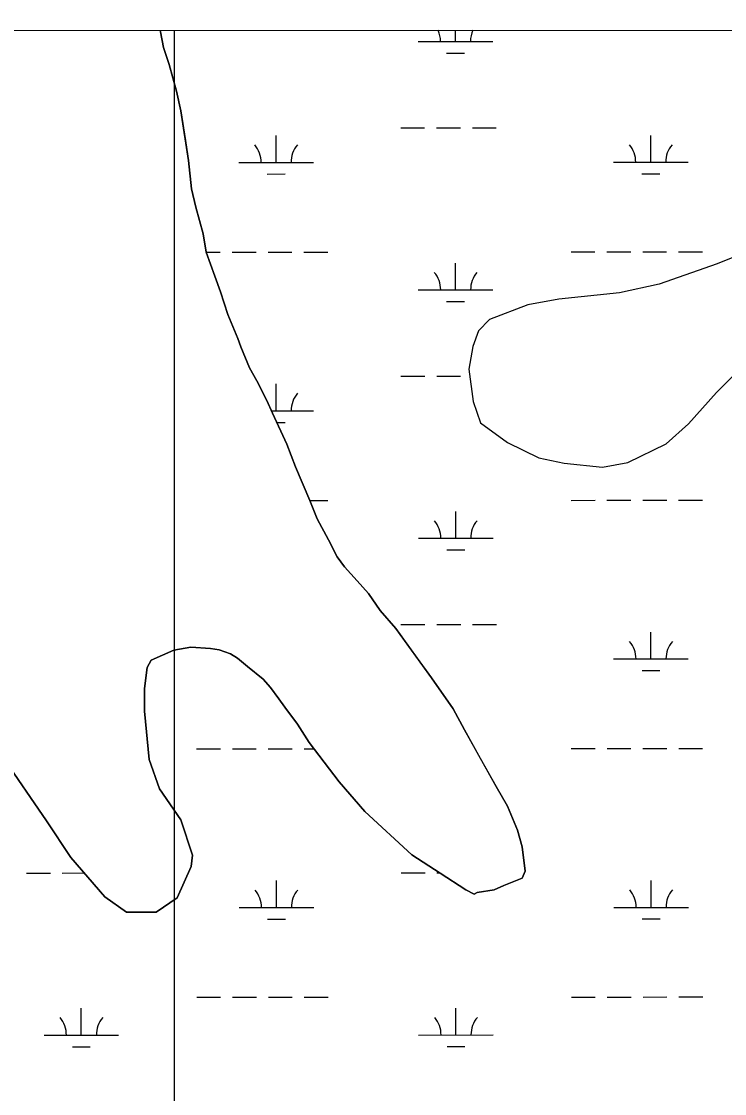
# Model space of a CAD drawing. Extents: x 3279314 to 3317160, y 734079 to 759431.
# Drawn here: x 3291118 to 3292060, y 756221 to 757657 of the extents above; entities that cross this region are included whole.
import ezdxf

# ---------------------------------------------------------------- set-up
doc = ezdxf.new("R2010")
doc.units = 0
for name, color, linetype in [('V-GRID-FRAM', 7, 'Continuous'), ('V-GRID-MAJR', 7, 'Continuous'), ('V-TOPO-SHOR', 7, 'Continuous'), ('V-WETL-SWMP', 7, 'Continuous')]:
    doc.layers.add(name, color=color, linetype=linetype)

msp = doc.modelspace()

# ---------------------------------------------------------------- linework, layer by layer
at = {"layer": 'V-GRID-FRAM'}
msp.add_lwpolyline([(3283455.7, 757641.4), (3314923.7, 757657.4), (3314940.9, 739471.9), (3283457, 739455.9), (3283455.7, 757641.4)], dxfattribs=at)
at = {"layer": 'V-GRID-MAJR'}
msp.add_spline([(3291328, 739459.9), (3291326.2, 745519.1), (3291324.4, 751580.9), (3291322.7, 757642.8), (3291322.7, 757645.4)], degree=3, dxfattribs=at)
at = {"layer": 'V-TOPO-SHOR'}
for points in [[(3291303.6, 757645.4), (3291304.2, 757643.4), (3291308.2, 757622.6), (3291315.9, 757599.9), (3291325.7, 757564), (3291331.6, 757537.5), (3291337.6, 757497.7), (3291341.6, 757471.2), (3291345.7, 757433.3), (3291351.6, 757408.7), (3291361.3, 757372.8), (3291365.3, 757348.2), (3291376.9, 757316), (3291384.7, 757295.3), (3291394.4, 757265), (3291407.9, 757232.9), (3291411.8, 757221.5), (3291423.4, 757193.2), (3291433, 757176.2), (3291446.4, 757149.8), (3291454.2, 757132.8), (3291473.4, 757091.2), (3291485, 757061), (3291504.3, 757015.7), (3291514, 756991.1), (3291529.4, 756962.8), (3291540.9, 756940.1), (3291550.5, 756926.9), (3291567.7, 756908.1), (3291583, 756891.2), (3291598.4, 756868.5), (3291619.4, 756844.1), (3291648.2, 756804.5)], [(3292112, 757357.8), (3292049.7, 757332.7), (3291972.2, 757305.5), (3291919.2, 757293.7), (3291837.7, 757285.5), (3291796.1, 757277.6), (3291745.1, 757258.3), (3291730, 757243), (3291722.6, 757222.1), (3291717.2, 757191.7), (3291723.2, 757148.2), (3291732.9, 757119.8), (3291769.1, 757093.5), (3291811, 757073), (3291845.1, 757065.7), (3291896.4, 757060.4), (3291930.4, 757066.4), (3291981.4, 757091.4), (3292011.5, 757118.2), (3292049.1, 757160.2), (3292075.4, 757186.9)], [(3291648.2, 756804.5), (3291667.3, 756778.1), (3291696.1, 756736.6), (3291711.4, 756708.3), (3291732.6, 756670.6), (3291753.7, 756632.8), (3291769.1, 756606.4), (3291782.6, 756574.3), (3291788.5, 756551.6), (3291792.5, 756519.4), (3291788.8, 756509.9), (3291764.2, 756500.2), (3291751, 756494.4), (3291728.3, 756490.5), (3291724.5, 756488.5), (3291713.1, 756494.1), (3291678.8, 756516.6), (3291640.7, 756541), (3291577.7, 756599.2), (3291543.3, 756638.8), (3291503.1, 756691.5), (3291487.7, 756716.1), (3291470.5, 756738.7), (3291462.8, 756750), (3291451.3, 756765), (3291441.8, 756776.3), (3291420.8, 756793.2), (3291407.4, 756804.5), (3291397.9, 756810.1), (3291382.7, 756815.7), (3291371.3, 756817.5), (3291344.8, 756819.2), (3291322, 756815.2), (3291291.8, 756801.7), (3291286.2, 756792.2), (3291282.6, 756763.7), (3291282.9, 756733.4), (3291289.1, 756669), (3291302.6, 756629.3), (3291331.4, 756587.8), (3291346.9, 756540.6), (3291345.2, 756525.4), (3291326.5, 756483.6), (3291298.2, 756464.4), (3291258.4, 756464.1), (3291229.8, 756484.7), (3291183.9, 756537.4), (3291151.3, 756586.4), (3291091.9, 756673.2)]]:
    msp.add_lwpolyline(points, dxfattribs=at)
at = {"layer": 'V-WETL-SWMP'}
for p, q in [((3291303.6, 757645.4), (3293577, 757646.5)), ((3291303.6, 757645.4), (3293577, 757646.5)), ((3291304.2, 757643.4), (3291303.6, 757645.4)), ((3291304.2, 757643.4), (3291303.6, 757645.4)), ((3291699.4, 757630.5), (3291699.3, 757645.6)), ((3291308.2, 757622.6), (3291304.2, 757643.4)), ((3291308.2, 757622.6), (3291304.2, 757643.4)), ((3291649.4, 757630.4), (3291749.4, 757630.5)), ((3291315.9, 757599.9), (3291308.2, 757622.6)), ((3291315.9, 757599.9), (3291308.2, 757622.6)), ((3291687.4, 757615), (3291711.4, 757615)), ((3291325.7, 757564), (3291315.9, 757599.9)), ((3291325.7, 757564), (3291315.9, 757599.9)), ((3291331.6, 757537.5), (3291325.7, 757564)), ((3291331.6, 757537.5), (3291325.7, 757564)), ((3291341.6, 757471.2), (3291331.6, 757537.5)), ((3291341.6, 757471.2), (3291331.6, 757537.5)), ((3291459, 757468.5), (3291458.9, 757504.5)), ((3291626, 757515), (3291658, 757515)), ((3291674, 757515), (3291706, 757515)), ((3291722, 757515), (3291754, 757515.1)), ((3291960.9, 757468.7), (3291960.9, 757504.7)), ((3291345.7, 757433.3), (3291341.6, 757471.2)), ((3291345.7, 757433.3), (3291341.6, 757471.2)), ((3291409, 757468.5), (3291509, 757468.5)), ((3291910.9, 757468.7), (3292010.9, 757468.8)), ((3291447, 757453), (3291471, 757453.1)), ((3291948.9, 757453.3), (3291972.9, 757453.3)), ((3291351.6, 757408.7), (3291345.7, 757433.3)), ((3291351.6, 757408.7), (3291345.7, 757433.3)), ((3291361.3, 757372.8), (3291351.6, 757408.7)), ((3291361.3, 757372.8), (3291351.6, 757408.7)), ((3291365.3, 757348.2), (3291361.3, 757372.8)), ((3291365.3, 757348.2), (3291361.3, 757372.8)), ((3292112, 757357.8), (3292049.7, 757332.7)), ((3292112, 757357.8), (3292049.7, 757332.7)), ((3291365.3, 757348.4), (3291384.2, 757348.4)), ((3291376.9, 757316), (3291365.3, 757348.2)), ((3291376.9, 757316), (3291365.3, 757348.2)), ((3291400.2, 757348.4), (3291432.2, 757348.4)), ((3291448.2, 757348.4), (3291480.2, 757348.4)), ((3291496.2, 757348.4), (3291528.2, 757348.4)), ((3291854.1, 757348.6), (3291886.1, 757348.6)), ((3291902.1, 757348.6), (3291934.1, 757348.7)), ((3291950.1, 757348.7), (3291982.1, 757348.7)), ((3291998.1, 757348.7), (3292030.1, 757348.7)), ((3291699.5, 757297.8), (3291699.5, 757333.8)), ((3292049.7, 757332.7), (3291972.2, 757305.5)), ((3292049.7, 757332.7), (3291972.2, 757305.5)), ((3291384.7, 757295.3), (3291376.9, 757316)), ((3291384.7, 757295.3), (3291376.9, 757316)), ((3291972.2, 757305.5), (3291919.2, 757293.7)), ((3291972.2, 757305.5), (3291919.2, 757293.7)), ((3291394.4, 757265), (3291384.7, 757295.3)), ((3291394.4, 757265), (3291384.7, 757295.3)), ((3291649.5, 757297.8), (3291749.5, 757297.8)), ((3291919.2, 757293.7), (3291837.7, 757285.5)), ((3291919.2, 757293.7), (3291837.7, 757285.5)), ((3291687.5, 757282.4), (3291711.5, 757282.4)), ((3291796.1, 757277.6), (3291745.1, 757258.3)), ((3291796.1, 757277.6), (3291745.1, 757258.3)), ((3291837.7, 757285.5), (3291796.1, 757277.6)), ((3291837.7, 757285.5), (3291796.1, 757277.6)), ((3291407.9, 757232.9), (3291394.4, 757265)), ((3291407.9, 757232.9), (3291394.4, 757265)), ((3291745.1, 757258.3), (3291730, 757243)), ((3291745.1, 757258.3), (3291730, 757243)), ((3291730, 757243), (3291722.6, 757222.1)), ((3291730, 757243), (3291722.6, 757222.1)), ((3291411.8, 757221.5), (3291407.9, 757232.9)), ((3291411.8, 757221.5), (3291407.9, 757232.9)), ((3291423.4, 757193.2), (3291411.8, 757221.5)), ((3291423.4, 757193.2), (3291411.8, 757221.5)), ((3291722.6, 757222.1), (3291717.2, 757191.7)), ((3291722.6, 757222.1), (3291717.2, 757191.7)), ((3291433, 757176.2), (3291423.4, 757193.2)), ((3291433, 757176.2), (3291423.4, 757193.2)), ((3291717.2, 757191.7), (3291723.2, 757148.1)), ((3291717.2, 757191.7), (3291723.2, 757148.1)), ((3292049.1, 757160.2), (3292075.4, 757186.9)), ((3292049.1, 757160.2), (3292075.4, 757186.9)), ((3291446.4, 757149.8), (3291433, 757176.2)), ((3291446.4, 757149.8), (3291433, 757176.2)), ((3291459.1, 757135.8), (3291459.1, 757171.8)), ((3291626.2, 757182.3), (3291658.2, 757182.3)), ((3291674.2, 757182.3), (3291706.2, 757182.4)), ((3292011.5, 757118.2), (3292049.1, 757160.2)), ((3292011.5, 757118.2), (3292049.1, 757160.2)), ((3291454.2, 757132.8), (3291446.4, 757149.8)), ((3291454.2, 757132.8), (3291446.4, 757149.8)), ((3291723.2, 757148.1), (3291732.9, 757119.8)), ((3291723.2, 757148.1), (3291732.9, 757119.8)), ((3291452.8, 757135.8), (3291509.1, 757135.8)), ((3291473.4, 757091.2), (3291454.2, 757132.8)), ((3291473.4, 757091.2), (3291454.2, 757132.8)), ((3291459.9, 757120.4), (3291471.1, 757120.4)), ((3291732.9, 757119.8), (3291769.1, 757093.5)), ((3291732.9, 757119.8), (3291769.1, 757093.5)), ((3291981.4, 757091.4), (3292011.5, 757118.2)), ((3291981.4, 757091.4), (3292011.5, 757118.2)), ((3291485, 757061), (3291473.4, 757091.2)), ((3291485, 757061), (3291473.4, 757091.2)), ((3291769.1, 757093.5), (3291811, 757073)), ((3291769.1, 757093.5), (3291811, 757073)), ((3291930.4, 757066.4), (3291981.4, 757091.4)), ((3291930.4, 757066.4), (3291981.4, 757091.4)), ((3291811, 757073), (3291845.1, 757065.7)), ((3291811, 757073), (3291845.1, 757065.7)), ((3291504.3, 757015.7), (3291485, 757061)), ((3291504.3, 757015.7), (3291485, 757061)), ((3291845.1, 757065.7), (3291896.4, 757060.4)), ((3291845.1, 757065.7), (3291896.4, 757060.4)), ((3291896.4, 757060.4), (3291930.4, 757066.4)), ((3291896.4, 757060.4), (3291930.4, 757066.4)), ((3291504.3, 757015.8), (3291528.3, 757015.8)), ((3291514, 756991.1), (3291504.3, 757015.7)), ((3291514, 756991.1), (3291504.3, 757015.7)), ((3291854.3, 757015.9), (3291886.3, 757016)), ((3291902.3, 757016), (3291934.3, 757016)), ((3291950.3, 757016), (3291982.3, 757016)), ((3291998.3, 757016), (3292030.3, 757016)), ((3291699.7, 756965.1), (3291699.7, 757001.1)), ((3291529.4, 756962.8), (3291514, 756991.1)), ((3291529.4, 756962.8), (3291514, 756991.1)), ((3291540.9, 756940.1), (3291529.4, 756962.8)), ((3291540.9, 756940.1), (3291529.4, 756962.8)), ((3291649.7, 756965.1), (3291749.7, 756965.1)), ((3291687.7, 756949.7), (3291711.7, 756949.7)), ((3291550.5, 756926.9), (3291540.9, 756940.1)), ((3291550.5, 756926.9), (3291540.9, 756940.1)), ((3291567.7, 756908.1), (3291550.5, 756926.9)), ((3291567.7, 756908.1), (3291550.5, 756926.9)), ((3291583, 756891.2), (3291567.7, 756908.1)), ((3291583, 756891.2), (3291567.7, 756908.1)), ((3291598.4, 756868.5), (3291583, 756891.2)), ((3291598.4, 756868.5), (3291583, 756891.2)), ((3291619.4, 756844.1), (3291598.4, 756868.5)), ((3291619.4, 756844.1), (3291598.4, 756868.5)), ((3291667.3, 756778.1), (3291619.4, 756844.1)), ((3291667.3, 756778.1), (3291619.4, 756844.1)), ((3291626.3, 756849.6), (3291658.3, 756849.7)), ((3291674.3, 756849.7), (3291706.3, 756849.7)), ((3291722.3, 756849.7), (3291754.3, 756849.7)), ((3291961.2, 756803.4), (3291961.2, 756839.4)), ((3291291.8, 756801.7), (3291322, 756815.2)), ((3291291.8, 756801.7), (3291322, 756815.2)), ((3291322, 756815.2), (3291344.8, 756819.2)), ((3291322, 756815.2), (3291344.8, 756819.2)), ((3291344.8, 756819.2), (3291371.3, 756817.5)), ((3291344.8, 756819.2), (3291371.3, 756817.5)), ((3291371.3, 756817.5), (3291382.7, 756815.7)), ((3291371.3, 756817.5), (3291382.7, 756815.7)), ((3291382.7, 756815.7), (3291397.9, 756810.1)), ((3291382.7, 756815.7), (3291397.9, 756810.1)), ((3291286.2, 756792.2), (3291291.8, 756801.7)), ((3291286.2, 756792.2), (3291291.8, 756801.7)), ((3291397.9, 756810.1), (3291407.4, 756804.5)), ((3291397.9, 756810.1), (3291407.4, 756804.5)), ((3291407.4, 756804.5), (3291420.8, 756793.2)), ((3291407.4, 756804.5), (3291420.8, 756793.2)), ((3291911.2, 756803.4), (3292011.2, 756803.4)), ((3291282.6, 756763.7), (3291286.2, 756792.2)), ((3291282.6, 756763.7), (3291286.2, 756792.2)), ((3291420.8, 756793.2), (3291441.8, 756776.3)), ((3291420.8, 756793.2), (3291441.8, 756776.3)), ((3291949.2, 756787.9), (3291973.2, 756788)), ((3291441.8, 756776.3), (3291451.3, 756765)), ((3291441.8, 756776.3), (3291451.3, 756765)), ((3291696.1, 756736.6), (3291667.3, 756778.1)), ((3291696.1, 756736.6), (3291667.3, 756778.1)), ((3291282.9, 756733.4), (3291282.6, 756763.7)), ((3291282.9, 756733.4), (3291282.6, 756763.7)), ((3291451.3, 756765), (3291462.8, 756750)), ((3291451.3, 756765), (3291462.8, 756750)), ((3291462.8, 756750), (3291470.5, 756738.7)), ((3291462.8, 756750), (3291470.5, 756738.7)), ((3291289.1, 756669), (3291282.9, 756733.4)), ((3291289.1, 756669), (3291282.9, 756733.4)), ((3291470.5, 756738.7), (3291487.7, 756716.1)), ((3291470.5, 756738.7), (3291487.7, 756716.1)), ((3291711.4, 756708.3), (3291696.1, 756736.6)), ((3291711.4, 756708.3), (3291696.1, 756736.6)), ((3291487.7, 756716.1), (3291503.1, 756691.5)), ((3291487.7, 756716.1), (3291503.1, 756691.5)), ((3291753.7, 756632.8), (3291711.4, 756708.3)), ((3291753.7, 756632.8), (3291711.4, 756708.3)), ((3291352.5, 756683), (3291384.5, 756683)), ((3291400.5, 756683), (3291432.5, 756683)), ((3291448.5, 756683.1), (3291480.5, 756683.1)), ((3291496.5, 756683.1), (3291509.5, 756683.1)), ((3291503.1, 756691.5), (3291543.3, 756638.8)), ((3291503.1, 756691.5), (3291543.3, 756638.8)), ((3291854.4, 756683.3), (3291886.4, 756683.3)), ((3291902.4, 756683.3), (3291934.4, 756683.3)), ((3291950.4, 756683.3), (3291982.4, 756683.3)), ((3291998.4, 756683.3), (3292030.4, 756683.4)), ((3291091.9, 756673.2), (3291151.3, 756586.4)), ((3291091.9, 756673.2), (3291151.3, 756586.4)), ((3291302.6, 756629.3), (3291289.1, 756669)), ((3291302.6, 756629.3), (3291289.1, 756669)), ((3291331.4, 756587.8), (3291302.6, 756629.3)), ((3291331.4, 756587.8), (3291302.6, 756629.3)), ((3291543.3, 756638.8), (3291577.7, 756599.2)), ((3291543.3, 756638.8), (3291577.7, 756599.2)), ((3291769.1, 756606.4), (3291753.7, 756632.8)), ((3291769.1, 756606.4), (3291753.7, 756632.8)), ((3291577.7, 756599.2), (3291640.7, 756541)), ((3291577.7, 756599.2), (3291640.7, 756541)), ((3291782.6, 756574.3), (3291769.1, 756606.4)), ((3291782.6, 756574.3), (3291769.1, 756606.4)), ((3291151.3, 756586.4), (3291183.9, 756537.4)), ((3291151.3, 756586.4), (3291183.9, 756537.4)), ((3291346.9, 756540.6), (3291331.4, 756587.8)), ((3291346.9, 756540.6), (3291331.4, 756587.8)), ((3291788.5, 756551.6), (3291782.6, 756574.3)), ((3291788.5, 756551.6), (3291782.6, 756574.3)), ((3291345.2, 756525.4), (3291346.9, 756540.6)), ((3291345.2, 756525.4), (3291346.9, 756540.6)), ((3291640.7, 756541), (3291678.8, 756516.6)), ((3291640.7, 756541), (3291678.8, 756516.6)), ((3291792.5, 756519.4), (3291788.5, 756551.6)), ((3291792.5, 756519.4), (3291788.5, 756551.6)), ((3291183.9, 756537.4), (3291229.8, 756484.7)), ((3291183.9, 756537.4), (3291229.8, 756484.7)), ((3291326.5, 756483.6), (3291345.2, 756525.4)), ((3291326.5, 756483.6), (3291345.2, 756525.4)), ((3291124.6, 756516.7), (3291156.6, 756516.7)), ((3291172.6, 756516.7), (3291201.9, 756516.8)), ((3291626.5, 756517), (3291658.5, 756517)), ((3291674.5, 756517), (3291678.2, 756517)), ((3291678.8, 756516.6), (3291713.1, 756494.1)), ((3291678.8, 756516.6), (3291713.1, 756494.1)), ((3291788.8, 756509.9), (3291792.5, 756519.4)), ((3291788.8, 756509.9), (3291792.5, 756519.4)), ((3291459.5, 756470.5), (3291459.5, 756506.5)), ((3291751, 756494.4), (3291764.2, 756500.2)), ((3291751, 756494.4), (3291764.2, 756500.2)), ((3291764.2, 756500.2), (3291788.8, 756509.9)), ((3291764.2, 756500.2), (3291788.8, 756509.9)), ((3291961.4, 756470.7), (3291961.4, 756506.7)), ((3291229.8, 756484.7), (3291258.4, 756464.1)), ((3291229.8, 756484.7), (3291258.4, 756464.1)), ((3291298.2, 756464.4), (3291326.5, 756483.6)), ((3291298.2, 756464.4), (3291326.5, 756483.6)), ((3291713.1, 756494.1), (3291724.5, 756488.5)), ((3291713.1, 756494.1), (3291724.5, 756488.5)), ((3291724.5, 756488.5), (3291728.3, 756490.5)), ((3291724.5, 756488.5), (3291728.3, 756490.5)), ((3291728.3, 756490.5), (3291751, 756494.4)), ((3291728.3, 756490.5), (3291751, 756494.4)), ((3291409.5, 756470.4), (3291509.5, 756470.5)), ((3291911.4, 756470.7), (3292011.4, 756470.7)), ((3291258.4, 756464.1), (3291298.2, 756464.4)), ((3291258.4, 756464.1), (3291298.2, 756464.4)), ((3291447.5, 756455), (3291471.5, 756455)), ((3291949.4, 756455.3), (3291973.4, 756455.3)), ((3291352.7, 756350.3), (3291384.7, 756350.3)), ((3291400.7, 756350.4), (3291432.7, 756350.4)), ((3291448.7, 756350.4), (3291480.7, 756350.4)), ((3291496.7, 756350.4), (3291528.7, 756350.4)), ((3291854.6, 756350.6), (3291886.6, 756350.6)), ((3291902.6, 756350.6), (3291934.6, 756350.6)), ((3291950.6, 756350.6), (3291982.6, 756350.7)), ((3291998.6, 756350.7), (3292030.6, 756350.7)), ((3291198.1, 756299.5), (3291198.1, 756335.5)), ((3291700, 756299.8), (3291700, 756335.8)), ((3291148.1, 756299.5), (3291248.1, 756299.5)), ((3291650, 756299.7), (3291750, 756299.8)), ((3291186.1, 756284.1), (3291210.1, 756284.1)), ((3291688, 756284.3), (3291712, 756284.3))]:
    msp.add_line(p, q, dxfattribs=at)
for centre, start, end in [((3291644.1, 757630.9), 359.2573, 24.5503), ((3291754.6, 757631), 155.508, 180.801), ((3291403.7, 757468.9), 359.2573, 40.801), ((3291514.2, 757469), 139.2573, 180.801), ((3291905.6, 757469.2), 359.2573, 40.801), ((3292016.1, 757469.2), 139.2573, 180.801), ((3291644.3, 757298.2), 359.2573, 40.801), ((3291754.8, 757298.3), 139.2573, 180.801), ((3291514.4, 757136.3), 139.2573, 180.801), ((3291644.4, 756965.6), 359.2573, 40.801), ((3291754.9, 756965.6), 139.2573, 180.801), ((3291906, 756803.8), 359.2573, 40.801), ((3292016.5, 756803.9), 139.2573, 180.801), ((3291404.2, 756470.9), 359.2573, 40.801), ((3291514.7, 756471), 139.2573, 180.801), ((3291906.1, 756471.2), 359.2573, 40.801), ((3292016.6, 756471.2), 139.2573, 180.801), ((3291142.9, 756300), 359.2573, 40.801), ((3291253.4, 756300), 139.2573, 180.801), ((3291644.8, 756300.2), 359.2573, 40.801), ((3291755.3, 756300.3), 139.2573, 180.801)]:
    msp.add_arc(centre, 35.2, start, end, dxfattribs=at)

doc.saveas('drawing.dxf')
